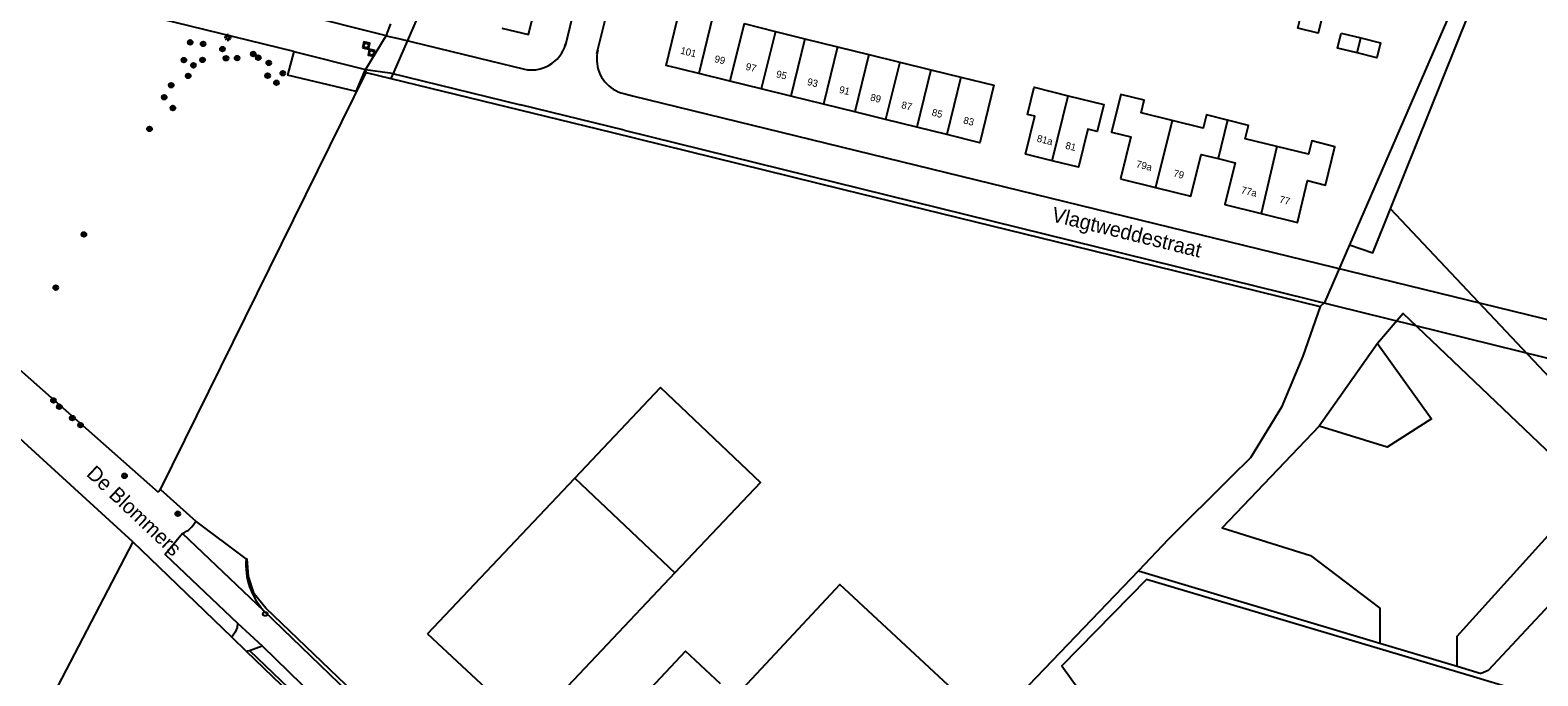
# Model space of a CAD drawing. Extents: x 125000 to 129004, y 397500 to 399008.
# Drawn here: x 126155.3 to 126409.7, y 397896.3 to 398005.2 of the extents above; entities that cross this region are included whole.
import ezdxf

# ---------------------------------------------------------------- set-up
doc = ezdxf.new("R2010")
doc.units = 0
for name, color, linetype in [('gg-afsc-draadraster', 7, 'Continuous'), ('gg-afsc-hekwerk', 7, 'Continuous'), ('gg-anno-openbare ruimte label', 7, 'Continuous'), ('gg-bbg-bijgebouw', 7, 'Continuous'), ('gg-bbg-gedigitaliseerde bijgebouw', 7, 'Continuous'), ('gg-bbg-hoofdgebouw', 7, 'Continuous'), ('gg-bbg-luifel en loopbrug', 7, 'Continuous'), ('gg-knt-bronhoudergrens', 7, 'Continuous'), ('gg-knt-plantopografie kant verharding', 7, 'Continuous'), ('gg-knt-verharding', 7, 'Continuous'), ('gg-knt-verharding nz', 7, 'Continuous'), ('gt-anno-plantopografie huisnummer', 7, 'Continuous'), ('gt-bbg-plantopografie pand', 7, 'Continuous'), ('gt-bbg-plantopografie tussenscheiding', 7, 'Continuous'), ('gt-grn-groengrens', 7, 'Continuous'), ('gt-grn-vlakafsluiter', 7, 'Continuous'), ('gt-symb-boom', 7, 'Continuous'), ('gt-symb-brandkraan', 7, 'Continuous'), ('gt-symb-lichtmast', 7, 'Continuous'), ('gt-symb-rioolschacht', 7, 'Continuous')]:
    doc.layers.add(name, color=color, linetype=linetype)

# ---------------------------------------------------------------- blocks, each defined once
blk = doc.blocks.new('gt0-BOOM')
at = {"layer": 'gt-symb-boom'}
for radius in [0.4, 0.2]:
    blk.add_circle((0, 0), radius, dxfattribs=at)
blk = doc.blocks.new('gt0-RS')
at = {"layer": 'gt-symb-rioolschacht'}
blk.add_lwpolyline([(-0.5, -0.5), (0.5, -0.5), (0.5, 0.5), (-0.5, 0.5)], close=True, dxfattribs=at)
blk.add_circle((0, 0), 0.375, dxfattribs=at)
blk = doc.blocks.new('gt0-LMAST')
at = {"layer": 'gt-symb-lichtmast'}
for p, q in [((-0.18, 0.17), (-0.45, 0.44)), ((-0.01, 0.25), (-0.01, 0.62)), ((0.17, 0.17), (0.44, 0.44)), ((-0.26, 0), (-0.63, 0)), ((-0.18, -0.18), (-0.45, -0.45)), ((-0.01, -0.25), (-0.01, -0.63)), ((0.44, -0.45), (0.17, -0.18)), ((0.24, 0), (0.62, 0))]:
    blk.add_line(p, q, dxfattribs=at)
blk.add_circle((-0.01, 0), 0.25, dxfattribs=at)
blk = doc.blocks.new('gt0-BR')
at = {"layer": 'gt-symb-brandkraan'}
for centre, radius, start, end in [((-0.24, 0), 0.206, 107.5669, 252.4331), ((0.6, -2.66), 3, 106.892, 107.5669), ((0, -0.69), 0.938, 73.108, 106.892), ((-0.6, -2.66), 3, 72.4331, 73.108), ((0.24, 0), 0.206, 287.567, 72.4331), ((0.6, 2.66), 3, 252.4331, 253.108), ((0, 0.69), 0.938, 253.108, 286.8921), ((-0.6, 2.66), 3, 286.8921, 287.567)]:
    blk.add_arc(centre, radius, start, end, dxfattribs=at)

msp = doc.modelspace()

# ---------------------------------------------------------------- linework, layer by layer
at = {"layer": 'gg-afsc-draadraster'}
for p, q in [((126342.32, 397914.02), (126383.04, 397901.82)), ((126383.04, 397901.82), (126396.12, 397897.9)), ((126396.12, 397897.9), (126400.17, 397896.68))]:
    msp.add_line(p, q, dxfattribs=at)
at = {"layer": 'gg-afsc-hekwerk'}
for p, q in [((126177.31, 397927.74), (126211.99, 397998.03)), ((126211.99, 397998.03), (126216.18, 397997.01)), ((126372.97, 397958.59), (126370.05, 397950.18)), ((126177.31, 397927.74), (126183.26, 397922.35)), ((126175.48, 397916.11), (126189.35, 397902.8)), ((126342.32, 397914.02), (126263.14, 397831.46)), ((126189.35, 397902.8), (126191.76, 397900.45)), ((126191.76, 397900.45), (126217.62, 397875.68))]:
    msp.add_line(p, q, dxfattribs=at)
for points in [[(126216.18, 397997.01), (126253.35, 397987.96), (126292.35, 397978.38), (126331.35, 397968.83), (126372.97, 397958.59)], [(126370.05, 397950.18), (126366.45, 397941.61), (126361.22, 397933.05), (126357.89, 397929.78), (126347.34, 397919.26), (126342.32, 397914.02)], [(126219.39, 397884.44), (126195.06, 397907.68), (126193.11, 397910.11), (126192.14, 397913.02), (126191.94, 397916.02)]]:
    msp.add_lwpolyline(points, dxfattribs=at)
at = {"layer": 'gg-bbg-bijgebouw'}
for p, q in [((126222.35, 397903.36), (126227.31, 397898.77)), ((126227.31, 397898.77), (126239.42, 397887.55))]:
    msp.add_line(p, q, dxfattribs=at)
msp.add_lwpolyline([(126271.52, 397889.83), (126289.85, 397872.78), (126310.24, 397894.7), (126291.94, 397911.72), (126271.52, 397889.83)], dxfattribs=at)
at = {"layer": 'gg-bbg-gedigitaliseerde bijgebouw'}
for p, q in [((126222.35, 397903.36), (126247.24, 397929.64)), ((126247.24, 397929.64), (126264.12, 397913.67)), ((126264.12, 397913.67), (126239.42, 397887.55))]:
    msp.add_line(p, q, dxfattribs=at)
at = {"layer": 'gg-bbg-hoofdgebouw'}
msp.add_lwpolyline([(126271.8, 397894.95), (126265.89, 397900.45), (126248.09, 397881.43), (126245.15, 397884.16), (126239.97, 397878.59)], dxfattribs=at)
at = {"layer": 'gg-bbg-luifel en loopbrug'}
msp.add_lwpolyline([(126247.24, 397929.64), (126261.68, 397944.89), (126278.55, 397928.92), (126264.12, 397913.67)], dxfattribs=at)
at = {"layer": 'gg-knt-bronhoudergrens'}
for p, q in [((126411.86, 398047.2), (126377.95, 397968.95)), ((126216.67, 397998.16), (126216.18, 397997.01)), ((126377.95, 397968.95), (126373.74, 397959.23)), ((126172.66, 397918.89), (126147.13, 397870))]:
    msp.add_line(p, q, dxfattribs=at)
for points in [[(126279.46, 398131.99), (126274.74, 398123.26), (126270.86, 398114.54), (126260.19, 398093.5), (126251.45, 398073.37), (126229.99, 398028.87), (126216.67, 397998.16)], [(126417.22, 397940.74), (126427.28, 397930.62), (126429.21, 397926.99), (126401.35, 397897.19), (126400.17, 397896.68)], [(126425.15, 397888.2), (126398.88, 397896.13), (126343.69, 397912.54), (126329.4, 397897.96), (126334.84, 397890.41), (126342.41, 397883.06)]]:
    msp.add_lwpolyline(points, dxfattribs=at)
at = {"layer": 'gg-knt-plantopografie kant verharding'}
for p, q in [((126245.62, 398002.56), (126258.22, 398054.04)), ((126250.96, 398001.25), (126263.56, 398052.74)), ((126232.94, 398000), (126238.49, 397998.64)), ((126255.52, 397988.3), (126238.03, 397992.58)), ((126255.49, 397994.49), (126256.94, 397994.13)), ((126256.94, 397994.13), (126417.82, 397954.83)), ((126255.52, 397988.3), (126418.73, 397948.06))]:
    msp.add_line(p, q, dxfattribs=at)
for points in [[(126215.38, 398004.23), (126217.47, 398003.78), (126232.94, 398000)], [(126211.92, 397998.57), (126216, 397997.97), (126238.03, 397992.58)]]:
    msp.add_lwpolyline(points, dxfattribs=at)
for centre, radius, start, end in [((126239.91, 398004.47), 6, 311.8226, 346.2499), ((126239.91, 398004.47), 6, 256.2528, 311.8246), ((126256.89, 398000.31), 5.98, 166.2102, 183.0087), ((126256.91, 398000.31), 6, 182.9903, 256.254)]:
    msp.add_arc(centre, radius, start, end, dxfattribs=at)
at = {"layer": 'gg-knt-verharding'}
for p, q in [((126215.4, 398004.3), (126211.92, 397998.57)), ((126199.78, 398001.56), (126198.74, 397997.61)), ((126210.35, 397994.82), (126198.74, 397997.61)), ((126210.35, 397994.82), (126211.92, 397998.57)), ((126194.77, 397907.28), (126226.27, 397876.89)), ((126191.76, 397900.45), (126192.33, 397900.57)), ((126192.33, 397900.57), (126194.45, 397901.33)), ((126192.33, 397900.57), (126218.03, 397876.08)), ((126194.45, 397901.33), (126219.07, 397877.49))]:
    msp.add_line(p, q, dxfattribs=at)
for points in [[(126199.78, 398001.56), (126179.77, 398006.47), (126175.56, 398007.51)], [(126216.09, 398006.22), (126215.54, 398004.78), (126215.4, 398004.3)], [(126181.02, 397920.31), (126178.11, 397916.77), (126190.32, 397905.2)], [(126190.32, 397905.2), (126190.26, 397904.42), (126189.9, 397903.68), (126189.35, 397902.8)]]:
    msp.add_lwpolyline(points, dxfattribs=at)
for centre, radius, start, end in [((126179.3, 397924.43), 4.47, 292.6316, 332.2544), ((126203.03, 397915), 11.31, 174.8722, 223.0767)]:
    msp.add_arc(centre, radius, start, end, dxfattribs=at)
at = {"layer": 'gg-knt-verharding nz'}
for p, q in [((126199.78, 398001.56), (126211.92, 397998.57)), ((126194.77, 397907.28), (126181.02, 397920.31)), ((126190.32, 397905.2), (126194.45, 397901.33))]:
    msp.add_line(p, q, dxfattribs=at)
msp.add_lwpolyline([(126107.31, 398030.82), (126117.35, 398028.37), (126134.04, 398024.26), (126150.42, 398020.2), (126167.11, 398016.13), (126183.69, 398012.05), (126200.12, 398008.09), (126215.4, 398004.3)], dxfattribs=at)
at = {"layer": 'gt-bbg-plantopografie pand'}
for p, q in [((126275.79, 398006.28), (126281.08, 398004.98)), ((126281.08, 398004.98), (126286.06, 398003.74)), ((126286.06, 398003.74), (126291.56, 398002.39)), ((126291.56, 398002.39), (126296.85, 398001.09)), ((126376.56, 398004.67), (126379.86, 398003.86)), ((126296.85, 398001.09), (126302.06, 397999.8)), ((126302.06, 397999.8), (126307.32, 397998.51)), ((126273.39, 397996.58), (126268.14, 397997.88)), ((126307.32, 397998.51), (126312.36, 397997.26)), ((126278.68, 397995.28), (126273.39, 397996.58)), ((126283.67, 397994.05), (126278.68, 397995.28)), ((126289.16, 397992.69), (126283.67, 397994.05)), ((126294.46, 397991.39), (126289.16, 397992.69)), ((126299.67, 397990.1), (126294.46, 397991.39)), ((126304.93, 397988.8), (126299.67, 397990.1)), ((126309.97, 397987.56), (126304.93, 397988.8)), ((126327.76, 397983.17), (126323.29, 397984.27)), ((126339.3, 397980.12), (126345.23, 397978.66))]:
    msp.add_line(p, q, dxfattribs=at)
for points in [[(126234.9, 398005.54), (126239.4, 398004.43), (126241.72, 398013.85), (126237.22, 398014.96)], [(126268.14, 397997.88), (126262.61, 397999.24), (126265, 398008.94)], [(126369.88, 398008.24), (126373.33, 398007.4), (126372.65, 398004.65), (126369.21, 398005.5), (126369.88, 398008.24)], [(126379.24, 398001.35), (126375.94, 398002.17), (126376.56, 398004.67)], [(126379.86, 398003.86), (126383.15, 398003.05), (126382.53, 398000.54), (126379.24, 398001.35)], [(126312.36, 397997.26), (126317.95, 397995.88), (126315.56, 397986.18), (126309.97, 397987.56)], [(126323.29, 397984.27), (126324.87, 397990.67), (126323.58, 397990.98), (126324.71, 397995.55), (126330.46, 397994.13)], [(126330.46, 397994.13), (126336.47, 397992.65), (126335.34, 397988.08), (126333.8, 397988.46), (126332.22, 397982.07), (126327.76, 397983.17)], [(126348.01, 397989.92), (126342.76, 397991.22), (126343.29, 397993.37), (126339.33, 397994.35), (126337.76, 397987.98), (126341.04, 397987.17), (126339.3, 397980.12)], [(126357.36, 397990), (126353.81, 397990.88), (126353.25, 397988.63), (126348.01, 397989.92)], [(126365.7, 397985.56), (126360.36, 397986.88), (126360.91, 397989.12), (126357.36, 397990)], [(126363.03, 397974.27), (126369.15, 397972.76), (126370.88, 397979.8), (126373.88, 397979.06), (126375.47, 397985.53), (126371.6, 397986.49), (126371.04, 397984.24), (126365.7, 397985.56)], [(126345.23, 397978.66), (126351.17, 397977.2), (126352.9, 397984.23), (126355.77, 397983.52)], [(126355.77, 397983.52), (126358.65, 397982.82), (126356.91, 397975.78), (126363.03, 397974.27)]]:
    msp.add_lwpolyline(points, dxfattribs=at)
at = {"layer": 'gt-bbg-plantopografie tussenscheiding'}
for p, q in [((126270.53, 398007.58), (126268.14, 397997.88)), ((126275.79, 398006.28), (126273.39, 397996.58)), ((126281.08, 398004.98), (126278.68, 397995.28)), ((126286.06, 398003.74), (126283.67, 397994.05)), ((126291.56, 398002.39), (126289.16, 397992.69)), ((126379.24, 398001.35), (126379.86, 398003.86)), ((126296.85, 398001.09), (126294.46, 397991.39)), ((126302.06, 397999.8), (126299.67, 397990.1)), ((126307.32, 397998.51), (126304.93, 397988.8)), ((126312.36, 397997.26), (126309.97, 397987.56)), ((126327.76, 397983.17), (126330.46, 397994.13)), ((126348.01, 397989.92), (126345.23, 397978.66)), ((126357.36, 397990), (126355.77, 397983.52)), ((126365.7, 397985.56), (126363.03, 397974.27))]:
    msp.add_line(p, q, dxfattribs=at)
at = {"layer": 'gt-grn-groengrens'}
for p, q in [((126417.22, 397940.74), (126384.88, 397975.06)), ((126141.79, 397958.27), (126176.89, 397927.27)), ((126382.67, 397952.36), (126372.8, 397938.42)), ((126177.31, 397927.74), (126176.89, 397927.27))]:
    msp.add_line(p, q, dxfattribs=at)
for points in [[(126384.88, 397975.06), (126402.55, 398018.98), (126405.49, 398022.93)], [(126377.95, 397968.95), (126381.86, 397967.65), (126384.88, 397975.06)], [(126396.12, 397897.9), (126396.12, 397903.01), (126418.33, 397927.54), (126386.98, 397957.42), (126382.67, 397952.36)], [(126382.67, 397952.36), (126391.79, 397939.65), (126384.27, 397934.84), (126372.8, 397938.42)], [(126172.66, 397918.89), (126152.26, 397937.51), (126141.44, 397946.16), (126140.55, 397947.03)], [(126372.8, 397938.42), (126356.48, 397921.23), (126371.36, 397916.56), (126383.04, 397907.69), (126383.04, 397901.82)]]:
    msp.add_lwpolyline(points, dxfattribs=at)
at = {"layer": 'gt-grn-vlakafsluiter'}
for p, q in [((126211.99, 397998.03), (126211.92, 397998.57)), ((126372.97, 397958.59), (126373.74, 397959.23)), ((126191.77, 397916.01), (126183.26, 397922.35)), ((126172.66, 397918.89), (126175.48, 397916.11)), ((126191.77, 397916.01), (126191.94, 397916.02))]:
    msp.add_line(p, q, dxfattribs=at)

# ---------------------------------------------------------------- block references
at = {"layer": 'gt-symb-boom'}
for p in [(126182.33, 398003.12), (126184.5, 398002.87), (126187.75, 398001.98), (126181.25, 398000.14), (126182.86, 397999.25), (126184.41, 398000.17), (126188.36, 398000.45), (126190.23, 398000.46), (126192.97, 398001.16), (126193.81, 398000.54), (126195.58, 397999.66), (126181.99, 397997.47), (126195.39, 397997.5), (126197.93, 397997.91), (126179.11, 397995.89), (126196.86, 397996.31), (126177.94, 397993.86), (126179.4, 397992.05), (126175.45, 397988.52), (126164.39, 397970.73), (126159.63, 397961.76), (126159.24, 397942.73), (126160.23, 397941.68), (126162.43, 397939.75), (126163.82, 397938.58), (126171.25, 397930.02), (126180.22, 397923.62)]:
    msp.add_blockref('gt0-BOOM', p, dxfattribs=at)
at = {"layer": 'gt-symb-brandkraan'}
msp.add_blockref('gt0-BR', (126194.98, 397906.73), dxfattribs=at)
at = {"layer": 'gt-symb-lichtmast'}
msp.add_blockref('gt0-LMAST', (126188.69, 398003.93), dxfattribs=at)
at = {"layer": 'gt-symb-rioolschacht'}
for p, rotation in [((126212.01, 398002.59), -12.938810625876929), ((126212.93, 398001.36), 168.81367070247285)]:
    msp.add_blockref('gt0-RS', p, dxfattribs=dict(at, rotation=rotation))

# ---------------------------------------------------------------- texts
at = {"layer": 'gg-anno-openbare ruimte label'}
for s, rotation, p in [('Vlagtweddestraat', 346.2, (126327.52, 397972.98)), ('De Blommers', 316.7, (126164.65, 397930.17))]:
    msp.add_text(s, height=2.5, rotation=rotation, dxfattribs=at).set_placement(p)
at = {"layer": 'gt-anno-plantopografie huisnummer'}
for s, p in [('101', (126264.95, 398001.23)), ('99', (126270.69, 397999.82)), ('97', (126275.96, 397998.52)), ('95', (126281.1, 397997.26)), ('93', (126286.34, 397995.96)), ('91', (126291.73, 397994.63)), ('89', (126296.98, 397993.34)), ('87', (126302.22, 397992.05)), ('85', (126307.37, 397990.78)), ('83', (126312.69, 397989.47)), ('81a', (126325.1, 397986.4)), ('81', (126329.91, 397985.21)), ('79a', (126341.85, 397982.07)), ('79', (126348.12, 397980.52)), ('77a', (126359.55, 397977.7)), ('77', (126366.01, 397976.11))]:
    msp.add_text(s, height=1.2, rotation=346.1556, dxfattribs=at).set_placement(p)

doc.saveas('drawing.dxf')
